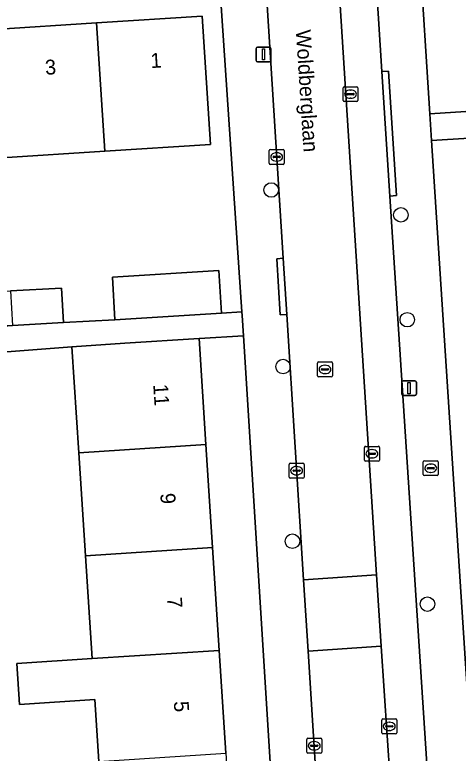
# Model space of a CAD drawing. Extents: x 159680 to 160786, y 387323 to 388340.
# Drawn here: x 160324.74 to 160354.58, y 388101.06 to 388150.76 of the extents above; entities that cross this region are included whole.
import ezdxf

# ---------------------------------------------------------------- set-up
doc = ezdxf.new("R2010")
doc.units = 0
for name, color, linetype in [('IMGEO_Boom', 7, 'Continuous'), ('IMGEO_Brandkraan', 7, 'Continuous'), ('IMGEO_Erf', 7, 'Continuous'), ('IMGEO_Kolk', 7, 'Continuous'), ('IMGEO_Lichtmast', 7, 'Continuous'), ('IMGEO_Openbare_ruimte_label', 7, 'Continuous'), ('IMGEO_Pand', 7, 'Continuous'), ('IMGEO_Pand_nummerreeks', 7, 'Continuous'), ('IMGEO_Parkeervlak_open', 7, 'Continuous'), ('IMGEO_Rijbaan_lokaal_open', 7, 'Continuous'), ('IMGEO_Rioolput', 7, 'Continuous'), ('IMGEO_Voetpad_open', 7, 'Continuous')]:
    doc.layers.add(name, color=color, linetype=linetype)

msp = doc.modelspace()

# ---------------------------------------------------------------- linework, layer by layer
at = {"layer": 'IMGEO_Boom'}
for centre in [(160341.995, 388138.971), (160350.724, 388137.297), (160351.155, 388130.238), (160342.794, 388127.087), (160343.427, 388115.329), (160352.514, 388111.092)]:
    msp.add_circle(centre, 0.489, dxfattribs=at)
at = {"layer": 'IMGEO_Brandkraan'}
for p, q in [((160352.31, 388120.742), (160353.162, 388120.742)), ((160352.235, 388119.816), (160352.235, 388120.668)), ((160352.494, 388120.236), (160352.494, 388120.248)), ((160352.537, 388120.285), (160352.935, 388120.285)), ((160352.723, 388120.522), (160352.748, 388120.522)), ((160352.978, 388120.248), (160352.978, 388120.236)), ((160353.236, 388120.668), (160353.236, 388119.816)), ((160353.162, 388119.742), (160352.31, 388119.742)), ((160352.932, 388120.199), (160352.534, 388120.199)), ((160352.746, 388119.962), (160352.721, 388119.962))]:
    msp.add_line(p, q, dxfattribs=at)
for points in [[(160352.31, 388120.742), (160353.162, 388120.742)], [(160352.235, 388119.816), (160352.235, 388120.668)], [(160353.236, 388120.668), (160353.236, 388119.816)], [(160353.162, 388119.742), (160352.31, 388119.742)]]:
    msp.add_lwpolyline(points, dxfattribs=at)
for centre, radius, start, end in [((160352.312, 388120.666), 0.0765, 91.552, 178.448), ((160352.312, 388120.666), 0.0765, 91.552, 178.448), ((160353.16, 388120.666), 0.0765, 1.552, 88.448), ((160353.16, 388120.666), 0.0765, 1.552, 88.448), ((160352.534, 388120.245), 0.0403, 85.8775, 175.7526), ((160352.531, 388120.235), 0.0366, 178.938, 274.7102), ((160352.935, 388120.242), 0.043, 264.8664, 352.4533), ((160352.939, 388120.247), 0.0386, 1.7309, 96.639), ((160352.312, 388119.818), 0.0765, 181.552, 268.448), ((160352.312, 388119.818), 0.0765, 181.552, 268.448), ((160353.16, 388119.818), 0.0765, 271.552, 358.448), ((160353.16, 388119.818), 0.0765, 271.552, 358.448)]:
    msp.add_arc(centre, radius, start, end, dxfattribs=at)
for centre, major_axis, ratio, start_param, end_param in [((160352.722, 388120.242), (-0.387, 0.002), 0.722429, 4.712389, 7.853982), ((160352.747, 388120.242), (-0.39, 0.002), 0.717154, 1.570796, 4.712389)]:
    msp.add_ellipse(centre, major_axis=major_axis, ratio=ratio, start_param=start_param, end_param=end_param, dxfattribs=at)
at = {"layer": 'IMGEO_Erf'}
for points in [[(160373.297, 388205.422), (160349.03, 388203.861), (160350.23, 388182.719), (160351.971, 388155.013), (160352.679, 388144.105), (160357.515, 388144.419)], [(160357.508, 388142.604), (160352.796, 388142.298), (160356.652, 388082.934)], [(160330.388, 388100.5), (160330.119, 388104.664), (160325.061, 388104.337), (160324.882, 388107.099), (160329.94, 388107.426), (160329.491, 388114.351), (160329.042, 388121.275), (160328.579, 388128.419), (160318.661, 388127.645), (160318.868, 388124.472), (160321.236, 388124.617), (160321.47, 388120.784), (160321.705, 388116.955), (160319.337, 388116.81), (160319.668, 388110.85), (160321.907, 388110.987), (160321.929, 388110.61), (160322.148, 388106.922), (160322.326, 388104.16), (160322.392, 388103.056), (160320.108, 388102.915), (160320.449, 388096.78)]]:
    msp.add_lwpolyline(points, dxfattribs=at)
for points in [[(160338.477, 388153.697), (160293.8, 388150.906), (160294.381, 388141.819), (160295.086, 388130.791), (160296.563, 388130.885), (160303.398, 388131.321), (160303.587, 388128.37), (160324.591, 388129.859), (160320.627, 388129.641), (160320.499, 388131.965), (160324.442, 388132.182), (160327.884, 388132.372), (160328.012, 388130.048), (160331.482, 388130.24), (160331.304, 388133.1), (160338.474, 388133.545), (160338.651, 388130.686), (160340.021, 388130.778)], [(160316.945, 388140.691), (160310.019, 388140.248), (160303.093, 388139.804), (160295.992, 388139.35), (160295.438, 388147.999), (160302.54, 388148.453), (160309.466, 388148.897), (160316.392, 388149.34), (160323.317, 388149.783), (160330.243, 388150.226), (160337.347, 388150.681), (160337.9, 388142.032), (160330.797, 388141.577), (160323.87, 388141.134)], [(160340.123, 388129.161), (160337.14, 388128.974), (160337.603, 388121.83), (160338.052, 388114.905), (160338.501, 388107.98), (160338.95, 388101.055), (160339.399, 388094.13), (160339.862, 388086.984), (160342.749, 388087.181)]]:
    msp.add_lwpolyline(points, close=True, dxfattribs=at)
at = {"layer": 'IMGEO_Kolk'}
for p, q in [((160346.835, 388144.994), (160346.835, 388145.846)), ((160346.91, 388145.92), (160347.762, 388145.92)), ((160347.323, 388145.7), (160347.348, 388145.7)), ((160347.836, 388145.846), (160347.836, 388144.994)), ((160347.094, 388145.414), (160347.094, 388145.426)), ((160347.532, 388145.377), (160347.134, 388145.377)), ((160347.137, 388145.463), (160347.535, 388145.463)), ((160347.346, 388145.14), (160347.321, 388145.14)), ((160347.578, 388145.426), (160347.578, 388145.414)), ((160347.762, 388144.92), (160346.91, 388144.92)), ((160341.866, 388140.768), (160341.866, 388141.62)), ((160341.941, 388141.694), (160342.793, 388141.694)), ((160342.867, 388141.62), (160342.867, 388140.768)), ((160342.125, 388141.188), (160342.125, 388141.2)), ((160342.563, 388141.151), (160342.165, 388141.151)), ((160342.168, 388141.237), (160342.566, 388141.237)), ((160342.354, 388141.474), (160342.379, 388141.474)), ((160342.609, 388141.2), (160342.609, 388141.188)), ((160342.793, 388140.694), (160341.941, 388140.694)), ((160342.377, 388140.914), (160342.352, 388140.914)), ((160348.35, 388121.715), (160349.202, 388121.715)), ((160348.275, 388120.789), (160348.275, 388121.641)), ((160348.534, 388121.209), (160348.534, 388121.221)), ((160348.577, 388121.258), (160348.975, 388121.258)), ((160348.763, 388121.495), (160348.788, 388121.495)), ((160349.018, 388121.221), (160349.018, 388121.209)), ((160349.276, 388121.641), (160349.276, 388120.789)), ((160349.202, 388120.715), (160348.35, 388120.715)), ((160348.972, 388121.172), (160348.574, 388121.172)), ((160348.786, 388120.935), (160348.761, 388120.935)), ((160343.206, 388119.651), (160343.206, 388120.503)), ((160343.281, 388120.577), (160344.133, 388120.577)), ((160343.694, 388120.357), (160343.719, 388120.357)), ((160344.207, 388120.503), (160344.207, 388119.651)), ((160343.465, 388120.071), (160343.465, 388120.083)), ((160343.903, 388120.034), (160343.505, 388120.034)), ((160343.508, 388120.12), (160343.906, 388120.12)), ((160343.717, 388119.797), (160343.692, 388119.797)), ((160343.949, 388120.083), (160343.949, 388120.071)), ((160344.133, 388119.577), (160343.281, 388119.577)), ((160349.517, 388103.367), (160350.369, 388103.367)), ((160349.442, 388102.441), (160349.442, 388103.293)), ((160349.701, 388102.861), (160349.701, 388102.873)), ((160350.139, 388102.824), (160349.741, 388102.824)), ((160349.744, 388102.91), (160350.142, 388102.91)), ((160349.93, 388103.147), (160349.955, 388103.147)), ((160350.185, 388102.873), (160350.185, 388102.861)), ((160350.443, 388103.293), (160350.443, 388102.441)), ((160350.369, 388102.367), (160349.517, 388102.367)), ((160349.953, 388102.587), (160349.928, 388102.587)), ((160344.393, 388101.135), (160344.393, 388101.987)), ((160344.468, 388102.061), (160345.32, 388102.061)), ((160344.881, 388101.841), (160344.906, 388101.841)), ((160345.394, 388101.987), (160345.394, 388101.135)), ((160344.652, 388101.555), (160344.652, 388101.567)), ((160345.09, 388101.518), (160344.692, 388101.518)), ((160344.695, 388101.604), (160345.093, 388101.604)), ((160345.136, 388101.567), (160345.136, 388101.555)), ((160345.32, 388101.061), (160344.468, 388101.061)), ((160344.904, 388101.281), (160344.879, 388101.281))]:
    msp.add_line(p, q, dxfattribs=at)
for points in [[(160346.835, 388144.994), (160346.835, 388145.846)], [(160346.91, 388145.92), (160347.762, 388145.92)], [(160347.836, 388145.846), (160347.836, 388144.994)], [(160347.762, 388144.92), (160346.91, 388144.92)], [(160341.866, 388140.768), (160341.866, 388141.62)], [(160341.941, 388141.694), (160342.793, 388141.694)], [(160342.867, 388141.62), (160342.867, 388140.768)], [(160342.793, 388140.694), (160341.941, 388140.694)], [(160348.35, 388121.715), (160349.202, 388121.715)], [(160348.275, 388120.789), (160348.275, 388121.641)], [(160349.276, 388121.641), (160349.276, 388120.789)], [(160349.202, 388120.715), (160348.35, 388120.715)], [(160343.206, 388119.651), (160343.206, 388120.503)], [(160343.281, 388120.577), (160344.133, 388120.577)], [(160344.207, 388120.503), (160344.207, 388119.651)], [(160344.133, 388119.577), (160343.281, 388119.577)], [(160349.517, 388103.367), (160350.369, 388103.367)], [(160349.442, 388102.441), (160349.442, 388103.293)], [(160350.443, 388103.293), (160350.443, 388102.441)], [(160350.369, 388102.367), (160349.517, 388102.367)], [(160344.393, 388101.135), (160344.393, 388101.987)], [(160344.468, 388102.061), (160345.32, 388102.061)], [(160345.394, 388101.987), (160345.394, 388101.135)], [(160345.32, 388101.061), (160344.468, 388101.061)]]:
    msp.add_lwpolyline(points, dxfattribs=at)
for centre, radius, start, end in [((160346.912, 388145.844), 0.0765, 91.552, 178.448), ((160346.912, 388145.844), 0.0765, 91.552, 178.448), ((160347.76, 388145.844), 0.0765, 1.552, 88.448), ((160347.76, 388145.844), 0.0765, 1.552, 88.448), ((160347.134, 388145.423), 0.0403, 85.8775, 175.7526), ((160347.131, 388145.413), 0.0366, 178.938, 274.7102), ((160347.535, 388145.42), 0.043, 264.8664, 352.4533), ((160347.539, 388145.425), 0.0386, 1.7309, 96.639), ((160346.912, 388144.996), 0.0765, 181.552, 268.448), ((160346.912, 388144.996), 0.0765, 181.552, 268.448), ((160347.76, 388144.996), 0.0765, 271.552, 358.448), ((160347.76, 388144.996), 0.0765, 271.552, 358.448), ((160341.943, 388141.618), 0.0765, 91.552, 178.448), ((160341.943, 388141.618), 0.0765, 91.552, 178.448), ((160342.791, 388141.618), 0.0765, 1.552, 88.448), ((160342.791, 388141.618), 0.0765, 1.552, 88.448), ((160342.165, 388141.197), 0.0403, 85.8775, 175.7526), ((160342.162, 388141.187), 0.0366, 178.938, 274.7102), ((160342.566, 388141.194), 0.043, 264.8664, 352.4533), ((160342.57, 388141.199), 0.0386, 1.7309, 96.639), ((160341.943, 388140.77), 0.0765, 181.552, 268.448), ((160341.943, 388140.77), 0.0765, 181.552, 268.448), ((160342.791, 388140.77), 0.0765, 271.552, 358.448), ((160342.791, 388140.77), 0.0765, 271.552, 358.448), ((160348.352, 388121.639), 0.0765, 91.552, 178.448), ((160348.352, 388121.639), 0.0765, 91.552, 178.448), ((160349.2, 388121.639), 0.0765, 1.552, 88.448), ((160349.2, 388121.639), 0.0765, 1.552, 88.448), ((160348.574, 388121.218), 0.0403, 85.8775, 175.7526), ((160348.571, 388121.208), 0.0366, 178.938, 274.7102), ((160348.975, 388121.215), 0.043, 264.8664, 352.4533), ((160348.979, 388121.22), 0.0386, 1.7309, 96.639), ((160348.352, 388120.791), 0.0765, 181.552, 268.448), ((160348.352, 388120.791), 0.0765, 181.552, 268.448), ((160349.2, 388120.791), 0.0765, 271.552, 358.448), ((160349.2, 388120.791), 0.0765, 271.552, 358.448), ((160343.283, 388120.501), 0.0765, 91.552, 178.448), ((160343.283, 388120.501), 0.0765, 91.552, 178.448), ((160344.131, 388120.501), 0.0765, 1.552, 88.448), ((160344.131, 388120.501), 0.0765, 1.552, 88.448), ((160343.505, 388120.08), 0.0403, 85.8775, 175.7526), ((160343.502, 388120.07), 0.0366, 178.938, 274.7102), ((160343.906, 388120.077), 0.043, 264.8664, 352.4533), ((160343.91, 388120.082), 0.0386, 1.7309, 96.639), ((160343.283, 388119.653), 0.0765, 181.552, 268.448), ((160343.283, 388119.653), 0.0765, 181.552, 268.448), ((160344.131, 388119.653), 0.0765, 271.552, 358.448), ((160344.131, 388119.653), 0.0765, 271.552, 358.448), ((160349.519, 388103.291), 0.0765, 91.552, 178.448), ((160349.519, 388103.291), 0.0765, 91.552, 178.448), ((160350.367, 388103.291), 0.0765, 1.552, 88.448), ((160350.367, 388103.291), 0.0765, 1.552, 88.448), ((160349.741, 388102.87), 0.0403, 85.8775, 175.7526), ((160349.738, 388102.86), 0.0366, 178.938, 274.7102), ((160350.142, 388102.867), 0.043, 264.8664, 352.4533), ((160350.146, 388102.872), 0.0386, 1.7309, 96.639), ((160349.519, 388102.443), 0.0765, 181.552, 268.448), ((160349.519, 388102.443), 0.0765, 181.552, 268.448), ((160350.367, 388102.443), 0.0765, 271.552, 358.448), ((160350.367, 388102.443), 0.0765, 271.552, 358.448), ((160344.47, 388101.985), 0.0765, 91.552, 178.448), ((160344.47, 388101.985), 0.0765, 91.552, 178.448), ((160345.318, 388101.985), 0.0765, 1.552, 88.448), ((160345.318, 388101.985), 0.0765, 1.552, 88.448), ((160344.692, 388101.564), 0.0403, 85.8775, 175.7526), ((160344.689, 388101.554), 0.0366, 178.938, 274.7102), ((160345.093, 388101.561), 0.043, 264.8664, 352.4533), ((160345.097, 388101.566), 0.0386, 1.7309, 96.639), ((160344.47, 388101.137), 0.0765, 181.552, 268.448), ((160344.47, 388101.137), 0.0765, 181.552, 268.448), ((160345.318, 388101.137), 0.0765, 271.552, 358.448), ((160345.318, 388101.137), 0.0765, 271.552, 358.448)]:
    msp.add_arc(centre, radius, start, end, dxfattribs=at)
for centre, major_axis, ratio, start_param, end_param in [((160347.322, 388145.42), (-0.387, 0.002), 0.722429, 4.712389, 7.853982), ((160347.347, 388145.42), (-0.39, 0.002), 0.717154, 1.570796, 4.712389), ((160342.353, 388141.194), (-0.387, 0.002), 0.722429, 4.712389, 7.853982), ((160342.378, 388141.194), (-0.39, 0.002), 0.717154, 1.570796, 4.712389), ((160348.762, 388121.215), (-0.387, 0.002), 0.722429, 4.712389, 7.853982), ((160348.787, 388121.215), (-0.39, 0.002), 0.717154, 1.570796, 4.712389), ((160343.693, 388120.077), (-0.387, 0.002), 0.722429, 4.712389, 7.853982), ((160343.718, 388120.077), (-0.39, 0.002), 0.717154, 1.570796, 4.712389), ((160349.929, 388102.867), (-0.387, 0.002), 0.722429, 4.712389, 7.853982), ((160349.954, 388102.867), (-0.39, 0.002), 0.717154, 1.570796, 4.712389), ((160344.88, 388101.561), (-0.387, 0.002), 0.722429, 4.712389, 7.853982), ((160344.905, 388101.561), (-0.39, 0.002), 0.717154, 1.570796, 4.712389)]:
    msp.add_ellipse(centre, major_axis=major_axis, ratio=ratio, start_param=start_param, end_param=end_param, dxfattribs=at)
at = {"layer": 'IMGEO_Lichtmast'}
for p, q in [((160341.081, 388148.595), (160341.871, 388148.595)), ((160341.871, 388148.595), (160341.081, 388148.595)), ((160340.981, 388147.695), (160340.981, 388148.495)), ((160340.981, 388148.495), (160340.981, 388147.695)), ((160341.971, 388148.495), (160341.971, 388147.695)), ((160341.971, 388147.695), (160341.971, 388148.495)), ((160341.871, 388147.595), (160341.081, 388147.595)), ((160341.081, 388147.595), (160341.871, 388147.595)), ((160350.778, 388125.228), (160350.778, 388126.028)), ((160350.778, 388126.028), (160350.778, 388125.228)), ((160350.878, 388126.128), (160351.668, 388126.128)), ((160351.668, 388126.128), (160350.878, 388126.128)), ((160351.768, 388126.028), (160351.768, 388125.228)), ((160351.768, 388125.228), (160351.768, 388126.028)), ((160351.668, 388125.128), (160350.878, 388125.128)), ((160350.878, 388125.128), (160351.668, 388125.128))]:
    msp.add_line(p, q, dxfattribs=at)
for points in [[(160341.401, 388148.47), (160341.551, 388148.47), (160341.551, 388147.72), (160341.401, 388147.72), (160341.401, 388148.47)], [(160351.198, 388126.003), (160351.348, 388126.003), (160351.348, 388125.253), (160351.198, 388125.253), (160351.198, 388126.003)]]:
    msp.add_lwpolyline(points, dxfattribs=at)
for centre, start, end in [((160341.081, 388148.495), 90, 180), ((160341.081, 388148.495), 90, 180), ((160341.871, 388148.495), 0, 90), ((160341.871, 388148.495), 360, 90), ((160341.081, 388147.695), 180, 270), ((160341.081, 388147.695), 180, 270), ((160341.871, 388147.695), 270, 0), ((160341.871, 388147.695), 270, 0), ((160350.878, 388126.028), 90, 180), ((160350.878, 388126.028), 90, 180), ((160351.668, 388126.028), 0, 90), ((160351.668, 388126.028), 360, 90), ((160350.878, 388125.228), 180, 270), ((160350.878, 388125.228), 180, 270), ((160351.668, 388125.228), 270, 0), ((160351.668, 388125.228), 270, 0)]:
    msp.add_arc(centre, 0.1, start, end, dxfattribs=at)
at = {"layer": 'IMGEO_Pand'}
for points in [[(160330.797, 388141.577), (160337.9, 388142.032), (160337.347, 388150.681), (160330.243, 388150.226)], [(160330.243, 388150.226), (160323.317, 388149.783), (160323.87, 388141.134), (160330.797, 388141.577)], [(160338.651, 388130.686), (160338.474, 388133.545), (160331.304, 388133.1), (160331.482, 388130.24)], [(160324.591, 388129.859), (160328.012, 388130.048), (160327.884, 388132.372), (160324.442, 388132.182)], [(160337.603, 388121.83), (160337.14, 388128.974), (160332.151, 388128.651), (160328.579, 388128.419), (160329.042, 388121.275)], [(160329.042, 388121.275), (160329.491, 388114.351), (160338.052, 388114.905), (160337.603, 388121.83)], [(160338.501, 388107.98), (160338.052, 388114.905), (160329.491, 388114.351), (160329.94, 388107.426)], [(160338.501, 388107.98), (160329.94, 388107.426), (160324.882, 388107.099), (160325.061, 388104.337), (160330.119, 388104.664), (160330.388, 388100.5), (160338.95, 388101.055)]]:
    msp.add_lwpolyline(points, close=True, dxfattribs=at)
at = {"layer": 'IMGEO_Parkeervlak_open'}
for points in [[(160343.536, 388201.495), (160346.284, 388157.27), (160346.58, 388152.473), (160349.09, 388113.073), (160349.405, 388108.263), (160351.221, 388081.202)], [(160353.439, 388085.533), (160349.992, 388138.56), (160349.452, 388146.949), (160346.235, 388197.693)]]:
    msp.add_lwpolyline(points, dxfattribs=at)
at = {"layer": 'IMGEO_Rijbaan_lokaal_open'}
for points in [[(160346.58, 388152.473), (160341.671, 388152.155), (160342.805, 388134.373), (160343.041, 388130.6), (160344.181, 388112.734), (160349.09, 388113.073)], [(160344.181, 388112.734), (160344.486, 388107.928), (160349.405, 388108.263), (160349.09, 388113.073)], [(160347.63, 388058.162), (160352.685, 388058.42), (160351.366, 388078.927), (160351.221, 388081.202), (160349.405, 388108.263), (160344.486, 388107.928), (160346.407, 388077.164), (160346.697, 388072.604)]]:
    msp.add_lwpolyline(points, close=True, dxfattribs=at)
at = {"layer": 'IMGEO_Rioolput'}
for p, q in [((160345.114, 388126.467), (160345.114, 388127.319)), ((160345.189, 388127.393), (160346.041, 388127.393)), ((160345.602, 388127.173), (160345.627, 388127.173)), ((160346.115, 388127.319), (160346.115, 388126.467)), ((160345.373, 388126.887), (160345.373, 388126.899)), ((160345.811, 388126.85), (160345.413, 388126.85)), ((160345.416, 388126.936), (160345.814, 388126.936)), ((160345.857, 388126.899), (160345.857, 388126.887)), ((160346.041, 388126.393), (160345.189, 388126.393)), ((160345.625, 388126.613), (160345.6, 388126.613))]:
    msp.add_line(p, q, dxfattribs=at)
for points in [[(160345.114, 388126.467), (160345.114, 388127.319)], [(160345.189, 388127.393), (160346.041, 388127.393)], [(160346.115, 388127.319), (160346.115, 388126.467)], [(160346.041, 388126.393), (160345.189, 388126.393)]]:
    msp.add_lwpolyline(points, dxfattribs=at)
for centre, radius, start, end in [((160345.191, 388127.317), 0.0765, 91.552, 178.448), ((160345.191, 388127.317), 0.0765, 91.552, 178.448), ((160346.039, 388127.317), 0.0765, 1.552, 88.448), ((160346.039, 388127.317), 0.0765, 1.552, 88.448), ((160345.413, 388126.896), 0.0403, 85.8775, 175.7526), ((160345.41, 388126.886), 0.0366, 178.938, 274.7102), ((160345.814, 388126.893), 0.043, 264.8664, 352.4533), ((160345.818, 388126.898), 0.0386, 1.7309, 96.639), ((160345.191, 388126.469), 0.0765, 181.552, 268.448), ((160345.191, 388126.469), 0.0765, 181.552, 268.448), ((160346.039, 388126.469), 0.0765, 271.552, 358.448), ((160346.039, 388126.469), 0.0765, 271.552, 358.448)]:
    msp.add_arc(centre, radius, start, end, dxfattribs=at)
for centre, major_axis, ratio, start_param, end_param in [((160345.601, 388126.893), (-0.387, 0.002), 0.722429, 4.712389, 7.853982), ((160345.626, 388126.893), (-0.39, 0.002), 0.717154, 1.570796, 4.712389)]:
    msp.add_ellipse(centre, major_axis=major_axis, ratio=ratio, start_param=start_param, end_param=end_param, dxfattribs=at)
at = {"layer": 'IMGEO_Voetpad_open'}
for points in [[(160352.796, 388142.298), (160352.679, 388144.105), (160351.971, 388155.013), (160350.23, 388182.719), (160349.03, 388203.861), (160348.951, 388205.259), (160347.78, 388223.801), (160347.402, 388228.496), (160342.685, 388228.235)], [(160346.235, 388197.693), (160349.452, 388146.949), (160349.892, 388146.975), (160350.42, 388138.591), (160349.992, 388138.56), (160353.439, 388085.533)], [(160344.181, 388112.734), (160343.041, 388130.6), (160342.6, 388130.568), (160342.365, 388134.34), (160342.805, 388134.373), (160341.671, 388152.155), (160341.363, 388156.953), (160340.599, 388168.969)], [(160337.56, 388167.763), (160338.24, 388156.847), (160338.477, 388153.697), (160340.021, 388130.778), (160340.038, 388130.528), (160340.123, 388129.161), (160342.749, 388087.181), (160342.783, 388085.715), (160343.168, 388079.685), (160343.378, 388076.862), (160343.384, 388076.781), (160343.554, 388076.791), (160343.833, 388072.688), (160344.051, 388069.366), (160345.247, 388051.01)], [(160357.515, 388144.419), (160352.679, 388144.105), (160352.796, 388142.298), (160357.508, 388142.604)], [(160356.652, 388082.934), (160352.796, 388142.298)], [(160320.449, 388096.78), (160320.108, 388102.915), (160319.939, 388102.905), (160319.703, 388106.757), (160319.476, 388110.459), (160319.453, 388110.837), (160319.668, 388110.85), (160319.337, 388116.81), (160319.103, 388120.631), (160318.868, 388124.472), (160318.661, 388127.645), (160328.579, 388128.419), (160332.151, 388128.651), (160337.14, 388128.974), (160340.123, 388129.161), (160340.038, 388130.528), (160340.021, 388130.778), (160338.651, 388130.686), (160331.482, 388130.24), (160328.012, 388130.048), (160324.591, 388129.859), (160303.587, 388128.37), (160296.752, 388127.934)], [(160347.63, 388058.162), (160346.697, 388072.604), (160346.258, 388072.58), (160345.967, 388077.145), (160346.407, 388077.164), (160344.486, 388107.928), (160344.181, 388112.734)]]:
    msp.add_lwpolyline(points, dxfattribs=at)
for points in [[(160349.992, 388138.56), (160350.42, 388138.591), (160349.892, 388146.975), (160349.452, 388146.949)], [(160342.805, 388134.373), (160342.365, 388134.34), (160342.6, 388130.568), (160343.041, 388130.6)]]:
    msp.add_lwpolyline(points, close=True, dxfattribs=at)

# ---------------------------------------------------------------- texts
at = {"layer": 'IMGEO_Openbare_ruimte_label'}
msp.add_text('Woldberglaan', height=1, rotation=273.6693, dxfattribs=at).set_placement((160343.653, 388149.726))
at = {"layer": 'IMGEO_Pand_nummerreeks'}
for s, rotation, p in [('1', 3.6617, (160333.904, 388147.173)), ('3', 3.6617, (160326.805, 388146.719)), ('11', 273.709, (160334.054, 388125.882)), ('9', 273.709, (160334.53, 388118.539)), ('7', 273.709, (160334.983, 388111.541)), ('5', 273.7068, (160335.437, 388104.542))]:
    msp.add_text(s, height=1, rotation=rotation, dxfattribs=at).set_placement(p)

doc.saveas('drawing.dxf')
